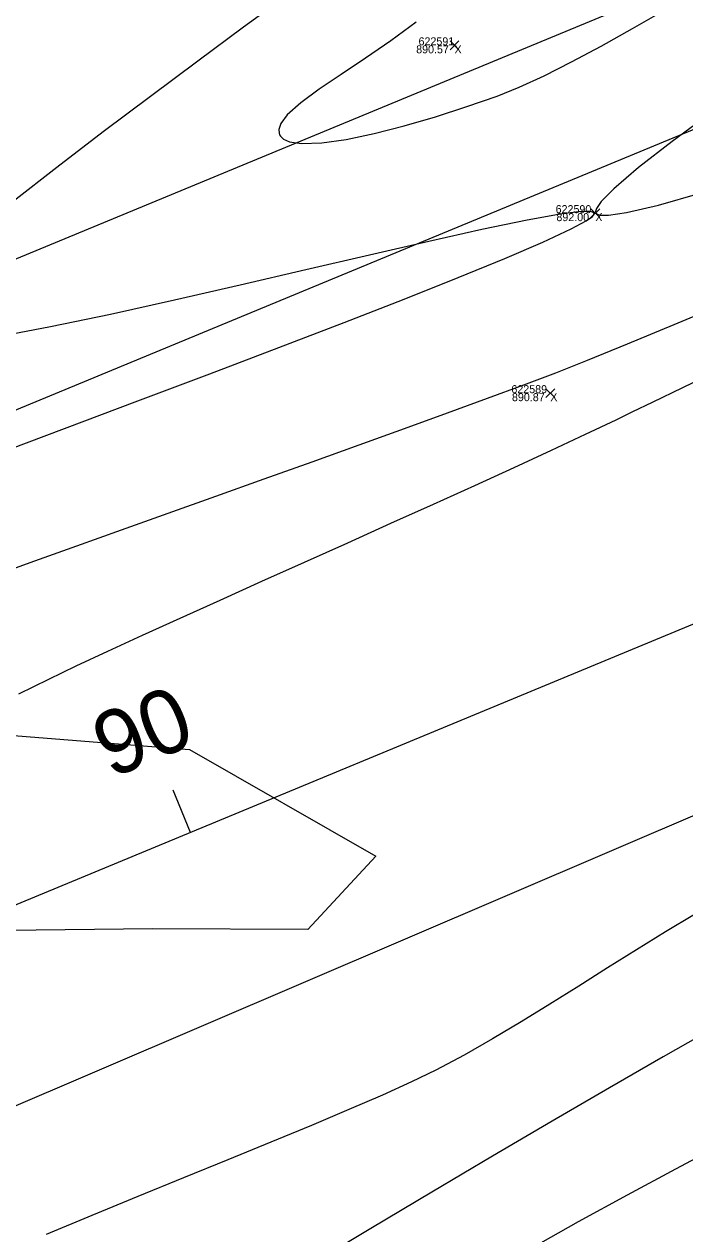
# Model space of a CAD drawing. Extents: x 1957117 to 1971063, y 701601 to 715861.
# Drawn here: x 1966467.9 to 1966496.9, y 709475.4 to 709528.3 of the extents above; entities that cross this region are included whole.
import ezdxf

# ---------------------------------------------------------------- set-up
doc = ezdxf.new("R2010")
doc.units = 0
for name, color, linetype in [('AP_X_Lights', 7, 'Continuous'), ('DT_X_Contour_Minor', 7, 'Continuous'), ('GE_X_CL_20', 7, 'Continuous'), ('PV_P_Shoulder', 7, 'Continuous'), ('RS_Raster1', 7, 'Continuous'), ('RW_X_Esmt_RR', 7, 'Continuous'), ('RW_X_Fee_RW', 7, 'Continuous'), ('SC_Scratch1', 7, 'Continuous'), ('SC_Shading5', 7, 'Continuous'), ('VG_X_Tree_Line_Rt', 7, 'Continuous')]:
    doc.layers.add(name, color=color, linetype=linetype)

msp = doc.modelspace()

# ---------------------------------------------------------------- linework, layer by layer
at = {"layer": 'AP_X_Lights'}
for p, q in [((1966486.586, 709527.145), (1966486.974, 709527.535)), ((1966486.586, 709527.535), (1966486.974, 709527.145)), ((1966492.749, 709519.804), (1966493.137, 709520.194)), ((1966492.749, 709520.194), (1966493.137, 709519.804)), ((1966490.779, 709511.929), (1966491.167, 709512.319)), ((1966490.779, 709512.319), (1966491.167, 709511.929))]:
    msp.add_line(p, q, dxfattribs=at)
at = {"layer": 'DT_X_Contour_Minor'}
for points in [[(1966467.467, 709520.519), (1966469.379, 709522.017), (1966471.4, 709523.563), (1966473.473, 709525.122), (1966475.54, 709526.66), (1966477.547, 709528.145), (1966479.435, 709529.541)], [(1966467.467, 709520.519), (1966469.379, 709522.017), (1966471.4, 709523.563), (1966473.473, 709525.122), (1966475.54, 709526.66), (1966477.547, 709528.145), (1966479.435, 709529.541)], [(1966485.096, 709528.357), (1966483.99, 709527.54), (1966482.879, 709526.776), (1966481.816, 709526.068), (1966480.857, 709525.417), (1966480.054, 709524.825), (1966479.462, 709524.295), (1966479.176, 709523.917), (1966479.09, 709523.661), (1966479.1, 709523.503), (1966479.127, 709523.429), (1966479.167, 709523.359), (1966479.289, 709523.241), (1966479.564, 709523.116), (1966480.09, 709523.039), (1966480.966, 709523.07), (1966482.04, 709523.224), (1966483.262, 709523.481), (1966484.582, 709523.82), (1966485.952, 709524.219), (1966487.322, 709524.66), (1966488.644, 709525.12), (1966489.604, 709525.505), (1966490.698, 709526.009), (1966491.905, 709526.614), (1966493.204, 709527.306), (1966494.575, 709528.069), (1966495.998, 709528.887)], [(1966485.096, 709528.357), (1966483.99, 709527.54), (1966482.879, 709526.776), (1966481.816, 709526.068), (1966480.857, 709525.417), (1966480.054, 709524.825), (1966479.462, 709524.295), (1966479.176, 709523.917), (1966479.09, 709523.661), (1966479.1, 709523.503), (1966479.127, 709523.429), (1966479.167, 709523.359), (1966479.289, 709523.241), (1966479.564, 709523.116), (1966480.09, 709523.039), (1966480.966, 709523.07), (1966482.04, 709523.224), (1966483.262, 709523.481), (1966484.582, 709523.82), (1966485.952, 709524.219), (1966487.322, 709524.66), (1966488.644, 709525.12), (1966489.604, 709525.505), (1966490.698, 709526.009), (1966491.905, 709526.614), (1966493.204, 709527.306), (1966494.575, 709528.069), (1966495.998, 709528.887)], [(1966498.134, 709524.477), (1966496.309, 709523.136), (1966494.831, 709521.99), (1966493.749, 709521.068), (1966493.202, 709520.511), (1966492.993, 709520.209), (1966492.956, 709520.065), (1966492.97, 709520.012), (1966493.006, 709519.97), (1966493.145, 709519.915), (1966493.519, 709519.906), (1966494.304, 709520.022), (1966495.709, 709520.355), (1966497.534, 709520.877)], [(1966498.134, 709524.477), (1966496.309, 709523.136), (1966494.831, 709521.99), (1966493.749, 709521.068), (1966493.202, 709520.511), (1966492.993, 709520.209), (1966492.956, 709520.065), (1966492.97, 709520.012), (1966493.006, 709519.97), (1966493.145, 709519.915), (1966493.519, 709519.906), (1966494.304, 709520.022), (1966495.709, 709520.355), (1966497.534, 709520.877)], [(1966466.482, 709509.373), (1966469.71, 709510.581), (1966472.921, 709511.787), (1966476.066, 709512.972), (1966479.092, 709514.121), (1966481.948, 709515.217), (1966484.583, 709516.242), (1966486.947, 709517.181), (1966488.987, 709518.016), (1966490.652, 709518.73), (1966491.892, 709519.307), (1966492.544, 709519.659), (1966492.816, 709519.853), (1966492.888, 709519.948), (1966492.891, 709519.984), (1966492.865, 709520.02), (1966492.733, 709520.065), (1966492.342, 709520.071), (1966491.49, 709519.972), (1966489.955, 709519.698), (1966487.98, 709519.285), (1966485.65, 709518.763), (1966483.053, 709518.163), (1966480.275, 709517.513), (1966477.403, 709516.845), (1966474.524, 709516.187), (1966471.725, 709515.57), (1966469.092, 709515.023), (1966466.711, 709514.577)], [(1966466.482, 709509.373), (1966469.71, 709510.581), (1966472.921, 709511.787), (1966476.066, 709512.972), (1966479.092, 709514.121), (1966481.948, 709515.217), (1966484.583, 709516.242), (1966486.947, 709517.181), (1966488.987, 709518.016), (1966490.652, 709518.73), (1966491.892, 709519.307), (1966492.544, 709519.659), (1966492.816, 709519.853), (1966492.888, 709519.948), (1966492.891, 709519.984), (1966492.865, 709520.02), (1966492.733, 709520.065), (1966492.342, 709520.071), (1966491.49, 709519.972), (1966489.955, 709519.698), (1966487.98, 709519.285), (1966485.65, 709518.763), (1966483.053, 709518.163), (1966480.275, 709517.513), (1966477.403, 709516.845), (1966474.524, 709516.187), (1966471.725, 709515.57), (1966469.092, 709515.023), (1966466.711, 709514.577)], [(1966498.664, 709516.058), (1966496.385, 709515.108), (1966494.343, 709514.266), (1966492.594, 709513.557), (1966491.194, 709513.006), (1966489.803, 709512.479), (1966488.216, 709511.89), (1966486.465, 709511.248), (1966484.581, 709510.564), (1966482.594, 709509.848), (1966480.535, 709509.11), (1966478.434, 709508.359), (1966476.324, 709507.607), (1966474.233, 709506.863), (1966472.194, 709506.137), (1966470.237, 709505.439), (1966468.393, 709504.78), (1966466.693, 709504.17)], [(1966498.664, 709516.058), (1966496.385, 709515.108), (1966494.343, 709514.266), (1966492.594, 709513.557), (1966491.194, 709513.006), (1966489.803, 709512.479), (1966488.216, 709511.89), (1966486.465, 709511.248), (1966484.581, 709510.564), (1966482.594, 709509.848), (1966480.535, 709509.11), (1966478.434, 709508.359), (1966476.324, 709507.607), (1966474.233, 709506.863), (1966472.194, 709506.137), (1966470.237, 709505.439), (1966468.393, 709504.78), (1966466.693, 709504.17)], [(1966467.703, 709498.968), (1966469.018, 709499.62), (1966470.222, 709500.192), (1966471.599, 709500.834), (1966473.126, 709501.535), (1966474.777, 709502.286), (1966476.526, 709503.077), (1966478.348, 709503.896), (1966480.218, 709504.736), (1966482.111, 709505.585), (1966484, 709506.434), (1966485.862, 709507.273), (1966487.67, 709508.092), (1966489.399, 709508.88), (1966491.024, 709509.629), (1966492.52, 709510.327), (1966493.861, 709510.965), (1966494.09, 709511.075), (1966494.593, 709511.318), (1966495.45, 709511.732), (1966496.771, 709512.372), (1966498.667, 709513.293)], [(1966467.703, 709498.968), (1966469.018, 709499.62), (1966470.222, 709500.192), (1966471.599, 709500.834), (1966473.126, 709501.535), (1966474.777, 709502.286), (1966476.526, 709503.077), (1966478.348, 709503.896), (1966480.218, 709504.736), (1966482.111, 709505.585), (1966484, 709506.434), (1966485.862, 709507.273), (1966487.67, 709508.092), (1966489.399, 709508.88), (1966491.024, 709509.629), (1966492.52, 709510.327), (1966493.861, 709510.965), (1966494.09, 709511.075), (1966494.593, 709511.318), (1966495.45, 709511.732), (1966496.771, 709512.372), (1966498.667, 709513.293)], [(1966527.431, 709495.44), (1966525.753, 709494.865), (1966523.923, 709494.253), (1966521.974, 709493.611), (1966519.938, 709492.946), (1966517.844, 709492.262), (1966515.726, 709491.565), (1966513.615, 709490.863), (1966511.542, 709490.16), (1966509.54, 709489.462), (1966507.639, 709488.776), (1966505.871, 709488.108), (1966504.269, 709487.462), (1966502.862, 709486.846), (1966501.593, 709486.221), (1966499.979, 709485.367), (1966498.07, 709484.315), (1966495.914, 709483.096), (1966493.559, 709481.74), (1966491.053, 709480.28), (1966488.446, 709478.745), (1966485.785, 709477.168), (1966483.119, 709475.58), (1966480.497, 709474.01)], [(1966527.431, 709495.44), (1966525.753, 709494.865), (1966523.923, 709494.253), (1966521.974, 709493.611), (1966519.938, 709492.946), (1966517.844, 709492.262), (1966515.726, 709491.565), (1966513.615, 709490.863), (1966511.542, 709490.16), (1966509.54, 709489.462), (1966507.639, 709488.776), (1966505.871, 709488.108), (1966504.269, 709487.462), (1966502.862, 709486.846), (1966501.593, 709486.221), (1966499.979, 709485.367), (1966498.07, 709484.315), (1966495.914, 709483.096), (1966493.559, 709481.74), (1966491.053, 709480.28), (1966488.446, 709478.745), (1966485.785, 709477.168), (1966483.119, 709475.58), (1966480.497, 709474.01)], [(1966497.279, 709489.315), (1966496.013, 709488.56), (1966494.748, 709487.781), (1966493.484, 709486.986), (1966492.221, 709486.188), (1966490.96, 709485.396), (1966489.703, 709484.622), (1966488.449, 709483.876), (1966487.2, 709483.168), (1966485.956, 709482.509), (1966484.903, 709482), (1966483.625, 709481.423), (1966482.152, 709480.786), (1966480.515, 709480.097), (1966478.742, 709479.363), (1966476.864, 709478.594), (1966474.911, 709477.797), (1966472.913, 709476.98), (1966470.899, 709476.151), (1966468.9, 709475.317)], [(1966497.279, 709489.315), (1966496.013, 709488.56), (1966494.748, 709487.781), (1966493.484, 709486.986), (1966492.221, 709486.188), (1966490.96, 709485.396), (1966489.703, 709484.622), (1966488.449, 709483.876), (1966487.2, 709483.168), (1966485.956, 709482.509), (1966484.903, 709482), (1966483.625, 709481.423), (1966482.152, 709480.786), (1966480.515, 709480.097), (1966478.742, 709479.363), (1966476.864, 709478.594), (1966474.911, 709477.797), (1966472.913, 709476.98), (1966470.899, 709476.151), (1966468.9, 709475.317)], [(1966498.489, 709479.262), (1966496.452, 709478.183), (1966494.335, 709477.042), (1966492.199, 709475.87), (1966490.101, 709474.695)], [(1966498.489, 709479.262), (1966496.452, 709478.183), (1966494.335, 709477.042), (1966492.199, 709475.87), (1966490.101, 709474.695)]]:
    msp.add_lwpolyline(points, dxfattribs=at)
at = {"layer": 'GE_X_CL_20'}
msp.add_line((1966475.229, 709492.912), (1966474.464, 709494.76), dxfattribs=at)
msp.add_lwpolyline([(1966828.097, 709638.981), (1965844.448, 709231.801)], dxfattribs=at)
at = {"layer": 'RW_X_Esmt_RR'}
msp.add_line((1965836.799, 709250.281), (1966820.447, 709657.46), dxfattribs=at)
msp.add_lwpolyline([(1965830.854, 709254.426), (1966814.503, 709661.605)], dxfattribs=at)
at = {"layer": 'RW_X_Fee_RW'}
msp.add_lwpolyline([(1963881.046, 707276.431), (1964172.578, 707701.964), (1964668.324, 708419.582), (1964735.207, 708501.875), (1964966.496, 708718.802), (1965107.468, 708816.338), (1965585.552, 709094.216), (1966091.861, 709326.705), (1966247.281, 709386.816), (1966633.174, 709551.737), (1966943.202, 709670.565), (1967172.032, 709812.662), (1967935.697, 710373.174), (1968346.714, 710683.963), (1968484.345, 710796.182), (1968743.632, 711067.038), (1968903.937, 711275.819), (1969041.222, 711501.316), (1969638.166, 712572.015), (1970019.077, 713196.718)], dxfattribs=at)
at = {"layer": 'SC_Shading5'}
for points in [[(1963589.678, 706586.994), (1963626.625, 706689.548), (1963651.76, 706746.832), (1963668.09, 706778.596), (1963682.768, 706805.402), (1963734.424, 706911.594), (1963826.849, 707116.717), (1963877.258, 707215.645), (1963964.981, 707354.472), (1964070.526, 707509.355), (1964132.574, 707601.994), (1964163.9, 707642.169), (1964191.2, 707685.167), (1964278.98, 707807.131), (1964326.11, 707874.364), (1964396.427, 707968.962), (1964508.519, 708133.679), (1964655.588, 708336.552), (1964745.319, 708429.172), (1964840.327, 708522.317), (1964988.178, 708660.245), (1965089.796, 708739.041), (1965251.743, 708835.216), (1965415.807, 708922.048), (1965866.2, 709149.38), (1966173.543, 709294.131), (1966283.627, 709338.196), (1966534.003, 709419.214), (1966689.084, 709471.266), (1967008.468, 709641.817), (1967166.677, 709750.124), (1967422.113, 709931.083), (1967818.707, 710198.831), (1968187.021, 710459.852), (1968360.589, 710592.493), (1968496.543, 710707.847), (1968606.427, 710809.378), (1968733.391, 710937.091), (1968807.28, 711025.4), (1968843.008, 711077.094), (1968863.233, 711106.099), (1968909.747, 711171.311), (1968974.133, 711279.559), (1969130.932, 711546.915), (1969247.433, 711744.686), (1969402.714, 712016.424), (1969505.287, 712191.789), (1969666.311, 712460.805), (1969771.586, 712639.896), (1969880.058, 712820.917), (1969964.994, 712955.706), (1969990.005, 713000.084), (1970030.065, 713068.479)], [(1963609.915, 706579.703), (1963646.615, 706681.572), (1963671.193, 706737.585), (1963687.092, 706768.511), (1963701.884, 706795.526), (1963753.906, 706902.469), (1963846.249, 707107.41), (1963895.973, 707204.994), (1963982.966, 707342.667), (1964088.35, 707497.312), (1964150.015, 707589.379), (1964181.502, 707629.761), (1964209.024, 707673.109), (1964296.517, 707794.674), (1964343.552, 707861.772), (1964413.958, 707956.489), (1964526.123, 708121.313), (1964672.104, 708322.686), (1964760.576, 708414.006), (1964855.195, 708506.77), (1965002.134, 708643.847), (1965101.925, 708721.226), (1965262.272, 708816.451), (1965425.685, 708902.939), (1965875.63, 709130.044), (1966182.13, 709274.398), (1966290.944, 709317.954), (1966540.737, 709398.785), (1966697.632, 709451.445), (1967019.644, 709623.399), (1967178.971, 709732.471), (1967434.35, 709913.39), (1967830.945, 710181.14), (1968199.774, 710442.525), (1968374.086, 710575.735), (1968510.806, 710691.739), (1968621.36, 710793.889), (1968749.296, 710922.58), (1968824.413, 711012.355), (1968860.678, 711064.827), (1968880.812, 711093.701), (1968927.778, 711159.547), (1968992.655, 711268.62), (1969149.476, 711536.015), (1969266.039, 711733.891), (1969421.336, 712005.657), (1969523.8, 712180.835), (1969684.812, 712449.831), (1969790.084, 712628.917), (1969898.385, 712809.653), (1969983.474, 712944.685), (1970008.657, 712989.367), (1970048.626, 713057.607)]]:
    msp.add_spline(points, degree=3, dxfattribs=at)
at = {"layer": 'VG_X_Tree_Line_Rt'}
msp.add_lwpolyline([(1966455.356, 709476.081), (1966453.765, 709481.486), (1966455.772, 709484.601), (1966462.417, 709491.32), (1966464.179, 709496.445), (1966466.551, 709497.225), (1966475.182, 709496.537), (1966483.336, 709491.872), (1966480.362, 709488.667), (1966473.581, 709488.691), (1966467.181, 709488.62), (1966466.573, 709484.212), (1966465.963, 709477.357), (1966464.63, 709468.211), (1966457.883, 709468.395), (1966455.356, 709476.081)], dxfattribs=at)

# ---------------------------------------------------------------- texts
at = {"layer": 'GE_X_CL_20'}
msp.add_text('90', height=2.8, rotation=22.487, dxfattribs=at).set_placement((1966471.724, 709495.249))
at = {"layer": 'PV_P_Shoulder'}
for s, p in [('890.57', (1966485.102, 709526.99)), ('892.00', (1966491.24, 709519.649)), ('890.87', (1966489.295, 709511.774))]:
    msp.add_text(s, height=0.35, dxfattribs=at).set_placement(p)
at = {"layer": 'RS_Raster1'}
for s, p in [('622591', (1966485.206, 709527.34)), ('622590', (1966491.207, 709519.999)), ('622589', (1966489.27, 709512.124))]:
    msp.add_text(s, height=0.35, dxfattribs=at).set_placement(p)
at = {"layer": 'SC_Scratch1'}
for p in [(1966486.78, 709526.99), (1966492.943, 709519.649), (1966490.973, 709511.774)]:
    msp.add_text('X', height=0.35, dxfattribs=at).set_placement(p)

doc.saveas('drawing.dxf')
